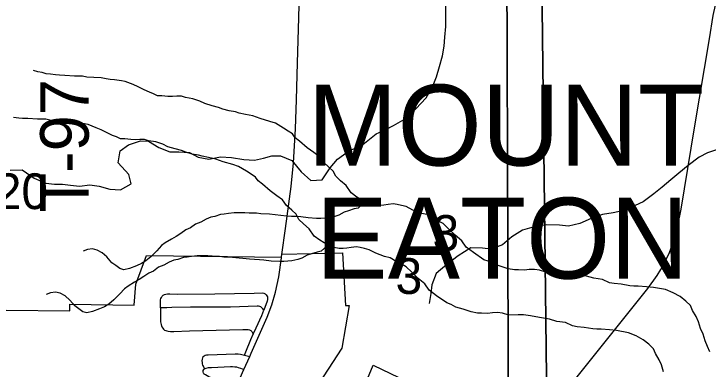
# Model space of a CAD drawing. Extents: x -21.1 to 50.3, y -4.9 to 22.1.
# Drawn here: x 5.889 to 6.702, y 18.334 to 18.75 of the extents above; entities that cross this region are included whole.
import ezdxf

# ---------------------------------------------------------------- set-up
doc = ezdxf.new("R2010")
doc.units = 0
for name, color, linetype in [('GM_X_City_Street', 7, 'Continuous'), ('GM_X_Corporation', 7, 'Continuous'), ('GM_X_Corporation_Text', 7, 'Continuous'), ('GM_X_Minor_River', 7, 'Continuous'), ('GM_X_Section', 7, 'Continuous'), ('GM_X_Section_Text', 7, 'Continuous'), ('GM_X_State_Route', 7, 'Continuous'), ('GM_X_Township_Road_Text', 7, 'Continuous')]:
    doc.layers.add(name, color=color, linetype=linetype)

msp = doc.modelspace()

# ---------------------------------------------------------------- linework, layer by layer
at = {"layer": 'GM_X_City_Street'}
for points in [[(6.06075, 18.40518), (6.0606, 18.41339), (6.06074, 18.41483), (6.06117, 18.41644), (6.06169, 18.41753), (6.06268, 18.41899), (6.06387, 18.42003), (6.06533, 18.42088), (6.0668, 18.42136), (6.06869, 18.42159), (6.0715, 18.42167), (6.0808, 18.42155), (6.12402, 18.42177), (6.17032, 18.4225), (6.17979, 18.42274), (6.1814, 18.42236), (6.18296, 18.42156), (6.18423, 18.42061), (6.18518, 18.41929), (6.18565, 18.41815), (6.18589, 18.41672), (6.18575, 18.41522), (6.18537, 18.41318), (6.18171, 18.40266)], [(6.15884, 18.3501), (6.16037, 18.35375), (6.16638, 18.3681), (6.16923, 18.3745), (6.17258, 18.38201), (6.1793, 18.39653), (6.18042, 18.39935), (6.18171, 18.40266), (6.18036, 18.40435), (6.17921, 18.40552), (6.17799, 18.40637), (6.1768, 18.40694), (6.17543, 18.40712), (6.17365, 18.40723), (6.14247, 18.40618), (6.09581, 18.40604), (6.07404, 18.40563), (6.06784, 18.40555), (6.06377, 18.40537), (6.06075, 18.40518), (6.06055, 18.40135), (6.06055, 18.3952), (6.06078, 18.38902), (6.06093, 18.38758), (6.06121, 18.38573), (6.06173, 18.38398), (6.06229, 18.38299), (6.06319, 18.38157), (6.06428, 18.38029), (6.06546, 18.37939), (6.06669, 18.37877), (6.06808, 18.37837), (6.06972, 18.37797), (6.07218, 18.37773), (6.0763, 18.37768), (6.09455, 18.37825), (6.15686, 18.37982), (6.16317, 18.37988), (6.16482, 18.37941), (6.16619, 18.37865), (6.16733, 18.37756), (6.16865, 18.37543), (6.16923, 18.3745)], [(6.11226, 18.33393), (6.11172, 18.335), (6.11078, 18.33689), (6.11016, 18.33836), (6.10978, 18.33977), (6.10965, 18.3415), (6.10955, 18.34314), (6.10974, 18.34536), (6.11007, 18.34697), (6.11073, 18.34843), (6.11163, 18.34924), (6.11282, 18.35), (6.11442, 18.35033), (6.11636, 18.35051), (6.14799, 18.35153), (6.15166, 18.3514), (6.15428, 18.3511), (6.15752, 18.35046), (6.15884, 18.3501), (6.16044, 18.34964), (6.16501, 18.34835)], [(6.14825, 18.31087), (6.14333, 18.31307), (6.11735, 18.32471), (6.11323, 18.32686), (6.11186, 18.32766), (6.1112, 18.32837), (6.11082, 18.32904), (6.11045, 18.33036), (6.11054, 18.33126), (6.11073, 18.33211), (6.11146, 18.33328), (6.11226, 18.33393), (6.11276, 18.33433), (6.11413, 18.33482), (6.11683, 18.33538), (6.12042, 18.33565), (6.14255, 18.33651), (6.14503, 18.33655), (6.14759, 18.33645), (6.14967, 18.33612), (6.15147, 18.33565), (6.15435, 18.33465), (6.15828, 18.3333)]]:
    msp.add_lwpolyline(points, dxfattribs=at)
at = {"layer": 'GM_X_Corporation'}
for points in [[(5.8801, 18.40269), (5.95435, 18.40165), (5.95448, 18.40963), (6.02976, 18.40829), (6.03193, 18.43295), (6.04425, 18.46677), (6.20207, 18.46451), (6.2026, 18.46832), (6.27374, 18.46969), (6.27703, 18.408), (6.28128, 18.40806), (6.27291, 18.35797), (6.24102, 18.30888)], [(6.2803, 18.26749), (6.30958, 18.33812), (6.38923, 18.30009)]]:
    msp.add_lwpolyline(points, dxfattribs=at)
at = {"layer": 'GM_X_Minor_River'}
for points in [[(5.88457, 18.56667), (5.89862, 18.56691), (5.91295, 18.55727), (5.92655, 18.55143), (5.93641, 18.55019), (5.9459, 18.5501), (5.95537, 18.54886), (5.96599, 18.548), (5.97777, 18.5494), (5.98877, 18.54776), (6.00126, 18.54422), (6.01378, 18.54371), (6.02638, 18.55042), (6.02345, 18.56147), (6.01107, 18.57527), (6.01349, 18.5893), (6.02306, 18.59642), (6.03714, 18.60083), (6.04663, 18.60036), (6.0587, 18.59302), (6.07156, 18.58795), (6.08219, 18.58822), (6.0947, 18.58733), (6.10452, 18.58192), (6.11702, 18.57951), (6.13071, 18.58203), (6.14362, 18.58152), (6.15802, 18.5791), (6.17053, 18.57821), (6.18119, 18.58076), (6.19109, 18.58332), (6.20095, 18.58322), (6.21418, 18.57777), (6.22506, 18.56474), (6.23672, 18.55437), (6.24964, 18.55538), (6.25927, 18.56933), (6.26773, 18.5795), (6.28188, 18.58961), (6.2956, 18.59518), (6.3132, 18.60905), (6.3235, 18.61389), (6.33342, 18.61872), (6.34679, 18.62656), (6.35944, 18.63821), (6.37172, 18.65138), (6.37906, 18.66422), (6.38374, 18.67595), (6.38728, 18.68807), (6.39083, 18.70057), (6.39246, 18.71195), (6.39333, 18.72219), (6.3946, 18.73472), (6.39473, 18.74763), (6.3945, 18.76245)], [(6.12845, 18.64004), (6.12121, 18.6419), (6.11244, 18.64451), (6.10671, 18.64752), (6.09833, 18.65013), (6.08994, 18.6516), (6.08537, 18.6531), (6.07966, 18.65307), (6.07471, 18.65266), (6.06938, 18.65301), (6.06214, 18.65373), (6.05719, 18.6537), (6.05223, 18.65595), (6.04766, 18.65783), (6.04155, 18.66083), (6.0343, 18.66421), (6.02857, 18.66684), (6.01942, 18.67059), (6.01484, 18.67132), (6.00684, 18.67242), (6.0019, 18.67277), (5.99694, 18.6735), (5.99123, 18.67461), (5.98247, 18.67494), (5.97447, 18.67566), (5.96952, 18.67677), (5.96, 18.67672), (5.94858, 18.67741), (5.94248, 18.67776), (5.93791, 18.67811), (5.93182, 18.67884), (5.92687, 18.67919), (5.92229, 18.68107), (5.91696, 18.6818), (5.912, 18.68329)], [(6.70369, 18.35374), (6.70061, 18.36018), (6.69791, 18.36662), (6.69558, 18.37459), (6.6925, 18.38103), (6.69017, 18.38899), (6.68747, 18.39505), (6.68324, 18.40225), (6.68093, 18.40794), (6.67557, 18.41323), (6.66869, 18.41851), (6.66067, 18.42302), (6.65151, 18.42677), (6.63742, 18.42935), (6.62942, 18.43006), (6.61952, 18.43077), (6.61457, 18.43074), (6.61, 18.4311), (6.59971, 18.43294), (6.59171, 18.43366), (6.586, 18.43477), (6.57798, 18.43852), (6.5677, 18.43998), (6.55931, 18.4426), (6.5475, 18.44443), (6.53683, 18.44665), (6.52883, 18.44775), (6.52236, 18.44771), (6.5117, 18.44727), (6.50408, 18.44951), (6.49836, 18.45024), (6.49227, 18.4502), (6.48657, 18.44941), (6.47971, 18.44976), (6.47476, 18.44973), (6.46753, 18.45121), (6.45799, 18.45419), (6.4496, 18.45681), (6.44426, 18.45982), (6.43892, 18.46169), (6.42707, 18.46998), (6.41828, 18.47639), (6.41329, 18.48396), (6.40564, 18.49037), (6.39799, 18.49755), (6.39148, 18.50397), (6.3869, 18.50661), (6.37965, 18.50998), (6.37277, 18.51451), (6.36591, 18.51599), (6.35599, 18.51973), (6.34797, 18.52387), (6.34264, 18.52536), (6.33768, 18.52647), (6.33311, 18.5272), (6.32703, 18.52641), (6.32208, 18.52562), (6.31752, 18.52522), (6.31295, 18.52519), (6.30685, 18.52668), (6.30113, 18.52855), (6.2954, 18.53194), (6.29044, 18.53495), (6.28394, 18.53985), (6.2778, 18.54855), (6.27129, 18.55421), (6.26594, 18.5595), (6.26286, 18.56556), (6.2575, 18.57009), (6.25138, 18.57576), (6.24678, 18.58219), (6.2399, 18.58709), (6.23225, 18.59275), (6.22345, 18.60067), (6.2181, 18.60445), (6.21503, 18.60899), (6.21007, 18.61238), (6.20472, 18.61577), (6.19517, 18.62141), (6.18869, 18.62366), (6.17725, 18.62701), (6.16886, 18.63), (6.16009, 18.63186), (6.15285, 18.63334), (6.14827, 18.63483), (6.14104, 18.63593), (6.13341, 18.63817), (6.12845, 18.64004)], [(6.08517, 18.58952), (6.07792, 18.59138), (6.06915, 18.59399), (6.06342, 18.597), (6.05504, 18.59961), (6.04665, 18.60109), (6.04208, 18.60258), (6.03637, 18.60255), (6.03142, 18.60214), (6.02609, 18.60249), (6.01885, 18.60321), (6.01391, 18.60318), (6.00895, 18.60544), (6.00437, 18.60731), (5.99826, 18.61032), (5.99101, 18.61369), (5.98528, 18.61632), (5.97613, 18.62007), (5.97156, 18.62081), (5.96356, 18.6219), (5.95861, 18.62225), (5.95365, 18.62299), (5.94794, 18.62409), (5.93918, 18.62443), (5.93118, 18.62514), (5.92623, 18.62625), (5.91671, 18.6262), (5.90529, 18.6269), (5.8992, 18.62724), (5.89463, 18.6276), (5.88853, 18.62832)], [(6.71363, 18.59109), (6.70074, 18.58691), (6.69088, 18.5816), (6.67799, 18.57212), (6.66737, 18.56302), (6.65789, 18.55543), (6.64765, 18.54671), (6.63817, 18.53874), (6.62565, 18.52964), (6.61125, 18.52281), (6.60139, 18.51901), (6.5904, 18.51674), (6.57788, 18.51446), (6.56462, 18.5099), (6.55135, 18.50422), (6.53808, 18.5008), (6.52746, 18.50232), (6.51268, 18.50269), (6.49789, 18.50004), (6.48425, 18.49624), (6.47173, 18.48866), (6.46073, 18.47917), (6.44708, 18.47424), (6.43761, 18.47538), (6.42396, 18.47576), (6.40918, 18.46627), (6.3959, 18.45603), (6.38339, 18.44541), (6.37807, 18.43214), (6.37693, 18.42227), (6.37503, 18.41052)], [(6.64921, 18.33051), (6.64688, 18.33848), (6.64418, 18.34454), (6.63995, 18.35173), (6.63764, 18.35742), (6.63228, 18.36271), (6.6254, 18.36799), (6.61738, 18.3725), (6.60823, 18.37625), (6.59413, 18.37883), (6.58613, 18.37955), (6.57623, 18.38025), (6.57128, 18.38023), (6.56671, 18.38058), (6.55642, 18.38243), (6.54842, 18.38314), (6.54271, 18.38425), (6.53469, 18.388), (6.52441, 18.38947), (6.51602, 18.39208), (6.50421, 18.39391), (6.49354, 18.39614), (6.48554, 18.39723), (6.47907, 18.3972), (6.46841, 18.39675), (6.46079, 18.39899), (6.45507, 18.39972), (6.44899, 18.39969), (6.44328, 18.3989), (6.43642, 18.39924), (6.43148, 18.39921), (6.42424, 18.40069), (6.4147, 18.40368), (6.40631, 18.40629), (6.40097, 18.4093), (6.39563, 18.41117), (6.38378, 18.41946), (6.37499, 18.42587), (6.37, 18.43344), (6.36235, 18.43986), (6.3547, 18.44704), (6.34819, 18.45346), (6.34361, 18.45609), (6.33636, 18.45947), (6.32948, 18.46399), (6.32262, 18.46547), (6.3127, 18.46922), (6.30469, 18.47335), (6.29935, 18.47484), (6.29439, 18.47595), (6.28982, 18.47669), (6.28374, 18.4759), (6.27879, 18.47511), (6.27423, 18.4747), (6.26966, 18.47468), (6.26356, 18.47616), (6.25784, 18.47803), (6.25211, 18.48142), (6.24715, 18.48443), (6.24065, 18.48933), (6.23451, 18.49804), (6.22801, 18.5037), (6.22265, 18.50899), (6.21957, 18.51505), (6.21421, 18.51958), (6.20809, 18.52524), (6.20349, 18.53168), (6.19661, 18.53657), (6.18896, 18.54223), (6.18017, 18.55016), (6.17481, 18.55393), (6.17174, 18.55847), (6.16678, 18.56186), (6.16143, 18.56525), (6.15188, 18.5709), (6.1454, 18.57314), (6.13396, 18.5765), (6.12557, 18.57949), (6.1168, 18.58134), (6.10956, 18.58282), (6.10499, 18.58431), (6.09775, 18.58541), (6.09012, 18.58765), (6.08517, 18.58952)], [(6.29965, 18.52942), (6.29203, 18.52204), (6.28709, 18.52125), (6.28063, 18.51894), (6.27569, 18.51739), (6.26924, 18.51394), (6.26468, 18.51239), (6.25745, 18.51083), (6.24832, 18.51002), (6.24337, 18.50999), (6.23347, 18.5107), (6.22471, 18.51179), (6.21976, 18.51214), (6.21405, 18.51249), (6.20796, 18.51284), (6.18815, 18.51501), (6.17787, 18.51533), (6.17292, 18.51606), (6.16454, 18.5164), (6.15921, 18.51675), (6.14665, 18.51668), (6.14018, 18.51588), (6.13524, 18.5151), (6.13068, 18.51469), (6.12422, 18.51238), (6.11966, 18.51159), (6.11396, 18.50928), (6.10789, 18.50583), (6.10143, 18.50352), (6.09575, 18.49892), (6.09043, 18.49662), (6.08436, 18.4924), (6.07905, 18.48895), (6.07336, 18.48588), (6.06615, 18.48129), (6.0616, 18.47822), (6.05631, 18.47212), (6.04911, 18.46524), (6.04343, 18.46027), (6.0385, 18.4572), (6.03243, 18.45451), (6.02445, 18.45143), (6.01761, 18.44987), (6.01303, 18.45136), (6.00844, 18.45476), (6.00348, 18.45815), (5.99773, 18.46495), (5.99237, 18.46986), (5.98665, 18.47287), (5.98093, 18.47436), (5.97522, 18.47357), (5.97029, 18.47164)], [(6.25637, 18.4789), (6.24874, 18.47152), (6.2438, 18.47073), (6.23734, 18.46842), (6.2324, 18.46687), (6.22595, 18.46342), (6.22139, 18.46187), (6.21417, 18.46032), (6.20503, 18.45951), (6.20009, 18.45948), (6.19019, 18.46018), (6.18142, 18.46127), (6.17647, 18.46163), (6.17076, 18.46197), (6.16467, 18.46232), (6.14487, 18.46449), (6.13458, 18.46482), (6.12963, 18.46555), (6.12126, 18.46588), (6.11592, 18.46623), (6.10336, 18.46616), (6.0969, 18.46537), (6.09195, 18.46458), (6.08739, 18.46418), (6.08093, 18.46186), (6.07637, 18.46107), (6.07067, 18.45876), (6.0646, 18.45531), (6.05814, 18.453), (6.05246, 18.44841), (6.04714, 18.4461), (6.04107, 18.44189), (6.03576, 18.43844), (6.03007, 18.43537), (6.02287, 18.43077), (6.01831, 18.42771), (6.01302, 18.4216), (6.00583, 18.41472), (6.00014, 18.40975), (5.99521, 18.40669), (5.98914, 18.40399), (5.98116, 18.40091), (5.97432, 18.39935), (5.96974, 18.40085), (5.96516, 18.40424), (5.96019, 18.40763), (5.95444, 18.41444), (5.94908, 18.41935), (5.94336, 18.42236), (5.93764, 18.42384), (5.93193, 18.42305), (5.927, 18.42113)]]:
    msp.add_lwpolyline(points, dxfattribs=at)
at = {"layer": 'GM_X_Section'}
for points in [[(5.46172, 19.1492), (6.46467, 19.14528), (6.46827, 18.13471), (5.45742, 18.14589)], [(6.46467, 19.14528), (7.45853, 19.14217), (7.46215, 18.13462), (6.46827, 18.13471)], [(6.50457, 18.98884), (6.51666, 17.95921), (5.48815, 17.97251), (5.47114, 18.99721)], [(7.5274, 18.98311), (7.54061, 17.96333), (6.51666, 17.95921), (6.50457, 18.98884)]]:
    msp.add_lwpolyline(points, close=True, dxfattribs=at)
at = {"layer": 'GM_X_State_Route'}
for points in [[(6.20241, 18.46492), (6.2028, 18.46778), (6.2069, 18.49835), (6.21358, 18.54751), (6.21637, 18.57513), (6.2185, 18.61508), (6.21973, 18.64909), (6.22112, 18.6924), (6.22252, 18.74512), (6.22333, 18.77626)], [(6.46026, 18.21378), (6.46089, 18.21456), (6.52646, 18.2972), (6.5903, 18.37724), (6.63115, 18.4281), (6.64196, 18.44303), (6.64623, 18.4501), (6.6498, 18.45635), (6.65299, 18.46275), (6.65637, 18.47034), (6.66162, 18.48504), (6.66562, 18.49982), (6.66991, 18.52081), (6.68561, 18.616), (6.70299, 18.72018), (6.70755, 18.74782), (6.71025, 18.75988)], [(6.16678, 18.35229), (6.1856, 18.39459), (6.19108, 18.40894), (6.19537, 18.42364), (6.19905, 18.44168), (6.20228, 18.46397), (6.20241, 18.46492)], [(6.11213, 18.23021), (6.12546, 18.25926), (6.12965, 18.26877), (6.14534, 18.30437), (6.14825, 18.31087), (6.15828, 18.3333), (6.16501, 18.34835), (6.16678, 18.35229)]]:
    msp.add_lwpolyline(points, dxfattribs=at)

# ---------------------------------------------------------------- texts
at = {"layer": 'GM_X_Corporation_Text'}
for s, p in [('MOUNT', (6.23259, 18.57195)), ('EATON', (6.24218, 18.4396))]:
    msp.add_text(s, height=0.094697, rotation=0.00001, dxfattribs=at).set_placement(p)
at = {"layer": 'GM_X_Section_Text'}
for s, height, p in [('20', 0.041856, (5.86678, 18.52098)), ('3', 0.04186, (6.37901, 18.47213)), ('3', 0.04186, (6.33572, 18.42162))]:
    msp.add_text(s, height=height, rotation=0.00001, dxfattribs=at).set_placement(p)
at = {"layer": 'GM_X_Township_Road_Text'}
msp.add_text('T-97', height=0.056818, rotation=89.996, dxfattribs=at).set_placement((5.9766, 18.51687))

doc.saveas('drawing.dxf')
